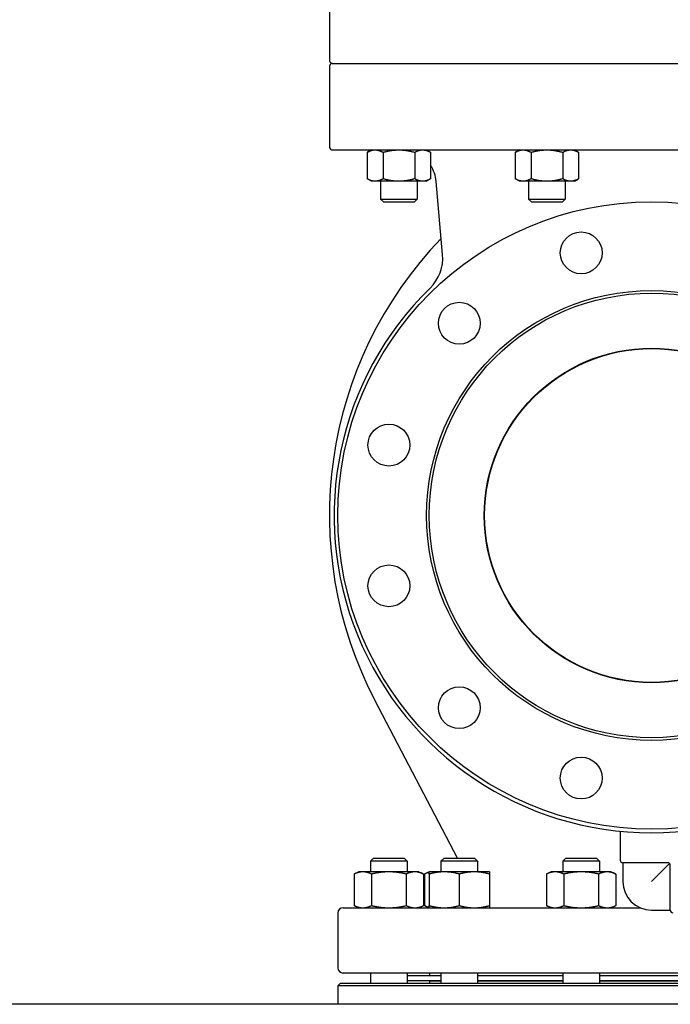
# Model space of a CAD drawing. Header units: inches. Extents: x 36 to 1719, y -84 to 1122.
# Tile 348 of 571: x 887 to 903, y 415 to 439. Entities that reach past the tile are written whole.
import ezdxf

# ---------------------------------------------------------------- set-up
doc = ezdxf.new("R2010")
doc.units = ezdxf.units.IN
doc.header["$LTSCALE"] = 48
doc.header["$MEASUREMENT"] = 0
doc.layers.add('Visible (ANSI)', color=7, linetype='Continuous', lineweight=30)

msp = doc.modelspace()

# ---------------------------------------------------------------- linework, layer by layer
at = {"layer": 'Visible (ANSI)'}
for p, q in [((894.72168, 439.92127), (894.72168, 437.97977)), ((894.78468, 437.91677), (910.05068, 437.91677)), ((894.78468, 437.91677), (910.05068, 437.91677)), ((894.72168, 437.85377), (894.72168, 435.91227)), ((894.78468, 435.84927), (910.05068, 435.84927)), ((895.72117, 435.84927), (895.61969, 435.79068)), ((895.61969, 435.79068), (895.61969, 435.15786)), ((895.99843, 435.79068), (895.99843, 435.15786)), ((896.75591, 435.79068), (896.75591, 435.15786)), ((897.03458, 435.84846), (897.13466, 435.79068)), ((897.13466, 435.79068), (897.13466, 435.15786)), ((899.25962, 435.84927), (899.15814, 435.79068)), ((899.15814, 435.79068), (899.15814, 435.15786)), ((899.53688, 435.79068), (899.53688, 435.15786)), ((900.29436, 435.79068), (900.29436, 435.15786)), ((900.57162, 435.84927), (900.6731, 435.79068)), ((900.6731, 435.79068), (900.6731, 435.15786)), ((895.72117, 435.09927), (895.61969, 435.15786)), ((895.80906, 435.09927), (895.72117, 435.09927)), ((896.37717, 435.09927), (895.80906, 435.09927)), ((895.93967, 435.09927), (895.93967, 434.67092)), ((896.94529, 435.09927), (896.37717, 435.09927)), ((896.81467, 435.09927), (896.81467, 434.67092)), ((897.03317, 435.09927), (896.94529, 435.09927)), ((897.03317, 435.09927), (897.13466, 435.15786)), ((897.42153, 433.3478), (897.26873, 435.09435)), ((899.25962, 435.09927), (899.15814, 435.15786)), ((899.34751, 435.09927), (899.25962, 435.09927)), ((899.91562, 435.09927), (899.34751, 435.09927)), ((899.47812, 435.09927), (899.47812, 434.67092)), ((900.48373, 435.09927), (899.91562, 435.09927)), ((900.35312, 435.09927), (900.35312, 434.67092)), ((900.57162, 435.09927), (900.48373, 435.09927)), ((900.57162, 435.09927), (900.6731, 435.15786)), ((896.00582, 434.60477), (895.93967, 434.67092)), ((895.93967, 434.67092), (896.81467, 434.67092)), ((896.00582, 434.60477), (896.74852, 434.60477)), ((896.74852, 434.60477), (896.81467, 434.67092)), ((899.54427, 434.60477), (899.47812, 434.67092)), ((899.47812, 434.67092), (900.35312, 434.67092)), ((899.54427, 434.60477), (900.28697, 434.60477)), ((900.28697, 434.60477), (900.35312, 434.67092)), ((897.7785, 418.91877), (895.80901, 422.6761)), ((901.66768, 419.55793), (901.66768, 418.86877)), ((895.77458, 418.91877), (895.70166, 418.84586)), ((896.57666, 418.84586), (895.70166, 418.84586)), ((895.70166, 418.84586), (895.70166, 418.58777)), ((895.77458, 418.91877), (896.50375, 418.91877)), ((896.50375, 418.91877), (896.57666, 418.84586)), ((896.57666, 418.84586), (896.57666, 418.58777)), ((897.4569, 418.91877), (897.38399, 418.84586)), ((898.25899, 418.84586), (897.38399, 418.84586)), ((897.38399, 418.84586), (897.38399, 418.58777)), ((897.4569, 418.91877), (898.18607, 418.91877)), ((898.18607, 418.91877), (898.25899, 418.84586)), ((898.25899, 418.84586), (898.25899, 418.58777)), ((900.37077, 418.91877), (900.29786, 418.84586)), ((901.17286, 418.84586), (900.29786, 418.84586)), ((900.29786, 418.84586), (900.29786, 418.58777)), ((900.37077, 418.91877), (901.09994, 418.91877)), ((901.09994, 418.91877), (901.17286, 418.84586)), ((901.17286, 418.84586), (901.17286, 418.58777)), ((901.73018, 418.80627), (901.73018, 418.35877)), ((902.80268, 418.80627), (901.73018, 418.80627)), ((902.84688, 418.78797), (902.41768, 418.35877)), ((895.42016, 418.58777), (895.30893, 418.53591)), ((895.51649, 418.58777), (895.42016, 418.58777)), ((896.13916, 418.58777), (895.51649, 418.58777)), ((896.76184, 418.58777), (896.13916, 418.58777)), ((896.85816, 418.58777), (896.76184, 418.58777)), ((896.85816, 418.58777), (896.96939, 418.53591)), ((897.10249, 418.58777), (896.99126, 418.53591)), ((897.46199, 418.58777), (897.10249, 418.58777)), ((898.18099, 418.58777), (897.46199, 418.58777)), ((898.54049, 418.58777), (898.18099, 418.58777)), ((900.01636, 418.58777), (899.90513, 418.53591)), ((900.11269, 418.58777), (900.01636, 418.58777)), ((900.73536, 418.58777), (900.11269, 418.58777)), ((901.35803, 418.58777), (900.73536, 418.58777)), ((901.45436, 418.58777), (901.35803, 418.58777)), ((901.45436, 418.58777), (901.56559, 418.53591)), ((902.86518, 417.67127), (902.86518, 418.74377)), ((895.30893, 418.53591), (895.30893, 417.78064)), ((895.72405, 418.53591), (895.72405, 417.78064)), ((896.55428, 418.53591), (896.55428, 417.78064)), ((896.96939, 418.53591), (896.96939, 417.78064)), ((896.99126, 418.53591), (896.99126, 417.78064)), ((897.10249, 418.53591), (897.10249, 417.78064)), ((897.82149, 418.53591), (897.82149, 417.78064)), ((898.54049, 418.53591), (898.54049, 417.78064)), ((899.90513, 418.53591), (899.90513, 417.78064)), ((900.32024, 418.53591), (900.32024, 417.78064)), ((901.15047, 418.53591), (901.15047, 417.78064)), ((901.56559, 418.53591), (901.56559, 417.78064)), ((895.04268, 417.72877), (902.14244, 417.72877)), ((895.42016, 417.72877), (895.30893, 417.78064)), ((896.85816, 417.72877), (896.96939, 417.78064)), ((897.10249, 417.72877), (896.99126, 417.78064)), ((900.01636, 417.72877), (899.90513, 417.78064)), ((901.45436, 417.72877), (901.56559, 417.78064)), ((902.41768, 417.67127), (902.86518, 417.67127)), ((894.91768, 417.60377), (894.91768, 416.29377)), ((909.79268, 416.16877), (895.04268, 416.16877)), ((895.70166, 416.16877), (895.70166, 415.92377)), ((896.57666, 416.16877), (896.57666, 415.92377)), ((896.57666, 416.10877), (897.38399, 416.10877)), ((896.57666, 415.98877), (897.38399, 415.98877)), ((897.10768, 416.16877), (897.10768, 416.10877)), ((897.10768, 415.98377), (897.10768, 415.92377)), ((897.10768, 415.98377), (897.38399, 415.98377)), ((897.22768, 415.98877), (897.22768, 415.98377)), ((897.38399, 416.16877), (897.38399, 415.92377)), ((898.25899, 416.16877), (898.25899, 415.92377)), ((898.25899, 416.10877), (900.29786, 416.10877)), ((898.25899, 415.98877), (900.29786, 415.98877)), ((898.25899, 415.98377), (900.29786, 415.98377)), ((900.29786, 416.16877), (900.29786, 415.92377)), ((901.17286, 416.16877), (901.17286, 415.92377)), ((901.17286, 416.10877), (903.66251, 416.10877)), ((901.17286, 415.98877), (903.66251, 415.98877)), ((901.17286, 415.98377), (903.66251, 415.98377)), ((894.98018, 415.92377), (894.91768, 415.86127)), ((909.91768, 415.86127), (894.91768, 415.86127)), ((894.91768, 415.86127), (894.91768, 415.42127)), ((894.98018, 415.92377), (909.85518, 415.92377)), ((1035.91768, 415.42127), (738.91768, 415.42127))]:
    msp.add_line(p, q, dxfattribs=at)
for centre, radius in [((902.41768, 427.10877), 7.5), ((900.73536, 433.38729), 0.5), ((902.41768, 427.10877), 5.378), ((902.41768, 427.10877), 5.315), ((897.82149, 431.70497), 0.5), ((902.41768, 427.10877), 4), ((902.41768, 427.10877), 3.99), ((896.13916, 428.7911), 0.5), ((896.13916, 425.42645), 0.5), ((897.82149, 422.51258), 0.5), ((900.73536, 420.83025), 0.5)]:
    msp.add_circle(centre, radius, dxfattribs=at)
for centre, radius, start, end in [((894.78468, 437.97977), 0.063, 180, 270), ((894.78468, 437.85377), 0.063, 90, 180), ((894.78468, 435.91227), 0.063, 180, 270), ((896.44488, 435.02227), 0.827, 5, 33.480325), ((904.26551, 427.10877), 9.54783, 136.081373, 207.662302), ((896.42534, 433.26065), 1, 314.247392, 5), ((902.41768, 427.10877), 7.588, 134.247392, 45.752608), ((901.73018, 418.86877), 0.0625, 180, 270), ((902.80268, 418.74377), 0.0625, 0, 90), ((902.41768, 418.35877), 0.6875, 180, 270), ((895.04268, 417.60377), 0.125, 90, 180), ((902.92768, 417.67127), 0.0625, 180, 270), ((895.04268, 416.29377), 0.125, 180, 270)]:
    msp.add_arc(centre, radius, start, end, dxfattribs=at)
for points, weights in [([(895.61969, 435.79068), (895.72117, 435.84927), (895.80906, 435.84927)], [1.01001874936, 1.04314139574, 1]), ([(895.80906, 435.84927), (895.89695, 435.84927), (895.99843, 435.79068)], [1, 1.04314139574, 1.01001874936]), ([(895.99843, 435.79068), (896.2014, 435.84927), (896.37717, 435.84927)], [1.01001874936, 1.04314139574, 1]), ([(896.37717, 435.84927), (896.55295, 435.84927), (896.75591, 435.79068)], [1, 1.04314139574, 1.01001874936]), ([(896.75591, 435.79068), (896.8574, 435.84927), (896.94529, 435.84927)], [1.01001874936, 1.04314139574, 1]), ([(896.94529, 435.84927), (897.03317, 435.84927), (897.13466, 435.79068)], [1, 1.04314139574, 1.01001874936]), ([(899.15814, 435.79068), (899.25962, 435.84927), (899.34751, 435.84927)], [1.01001874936, 1.04314139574, 1]), ([(899.34751, 435.84927), (899.4354, 435.84927), (899.53688, 435.79068)], [1, 1.04314139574, 1.01001874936]), ([(899.53688, 435.79068), (899.73985, 435.84927), (899.91562, 435.84927)], [1.01001874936, 1.04314139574, 1]), ([(899.91562, 435.84927), (900.0914, 435.84927), (900.29436, 435.79068)], [1, 1.04314139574, 1.01001874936]), ([(900.29436, 435.79068), (900.39585, 435.84927), (900.48373, 435.84927)], [1.01001874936, 1.04314139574, 1]), ([(900.48373, 435.84927), (900.57162, 435.84927), (900.6731, 435.79068)], [1, 1.04314139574, 1.01001874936]), ([(895.80906, 435.09927), (895.72117, 435.09927), (895.61969, 435.15786)], [1, 1.04314139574, 1.01001874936]), ([(895.99843, 435.15786), (895.89695, 435.09927), (895.80906, 435.09927)], [1.01001874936, 1.04314139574, 1]), ([(896.37717, 435.09927), (896.2014, 435.09927), (895.99843, 435.15786)], [1, 1.04314139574, 1.01001874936]), ([(896.75591, 435.15786), (896.55295, 435.09927), (896.37717, 435.09927)], [1.01001874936, 1.04314139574, 1]), ([(896.94529, 435.09927), (896.8574, 435.09927), (896.75591, 435.15786)], [1, 1.04314139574, 1.01001874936]), ([(897.13466, 435.15786), (897.03317, 435.09927), (896.94529, 435.09927)], [1.01001874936, 1.04314139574, 1]), ([(899.34751, 435.09927), (899.25962, 435.09927), (899.15814, 435.15786)], [1, 1.04314139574, 1.01001874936]), ([(899.53688, 435.15786), (899.4354, 435.09927), (899.34751, 435.09927)], [1.01001874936, 1.04314139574, 1]), ([(899.91562, 435.09927), (899.73985, 435.09927), (899.53688, 435.15786)], [1, 1.04314139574, 1.01001874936]), ([(900.29436, 435.15786), (900.0914, 435.09927), (899.91562, 435.09927)], [1.01001874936, 1.04314139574, 1]), ([(900.48373, 435.09927), (900.39585, 435.09927), (900.29436, 435.15786)], [1, 1.04314139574, 1.01001874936]), ([(900.6731, 435.15786), (900.57162, 435.09927), (900.48373, 435.09927)], [1.01001874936, 1.04314139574, 1]), ([(895.51649, 418.58777), (895.42016, 418.58777), (895.30893, 418.53591)], [1, 1.0379548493, 1]), ([(895.72405, 418.53591), (895.61282, 418.58777), (895.51649, 418.58777)], [1, 1.0379548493, 1]), ([(896.13916, 418.58777), (895.94651, 418.58777), (895.72405, 418.53591)], [1, 1.0379548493, 1]), ([(896.55428, 418.53591), (896.33182, 418.58777), (896.13916, 418.58777)], [1, 1.0379548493, 1]), ([(896.76184, 418.58777), (896.66551, 418.58777), (896.55428, 418.53591)], [1, 1.0379548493, 1]), ([(896.96939, 418.53591), (896.85816, 418.58777), (896.76184, 418.58777)], [1, 1.0379548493, 1]), ([(897.10249, 418.57595), (897.04991, 418.56325), (896.99126, 418.53591)], [1.01895290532, 1.01965956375, 1]), ([(897.10249, 418.53591), (897.10249, 418.58777), (897.10249, 418.58777)], [1, 1.0379548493, 1]), ([(897.46199, 418.58777), (897.29514, 418.58777), (897.10249, 418.53591)], [1, 1.0379548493, 1]), ([(897.82149, 418.53591), (897.62883, 418.58777), (897.46199, 418.58777)], [1, 1.0379548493, 1]), ([(898.18099, 418.58777), (898.01414, 418.58777), (897.82149, 418.53591)], [1, 1.0379548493, 1]), ([(898.54049, 418.53591), (898.34783, 418.58777), (898.18099, 418.58777)], [1, 1.0379548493, 1]), ([(898.54049, 418.58777), (898.54049, 418.58777), (898.54049, 418.53591)], [1, 1.0379548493, 1]), ([(900.11269, 418.58777), (900.01636, 418.58777), (899.90513, 418.53591)], [1, 1.0379548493, 1]), ([(900.32024, 418.53591), (900.20901, 418.58777), (900.11269, 418.58777)], [1, 1.0379548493, 1]), ([(900.73536, 418.58777), (900.5427, 418.58777), (900.32024, 418.53591)], [1, 1.0379548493, 1]), ([(901.15047, 418.53591), (900.92801, 418.58777), (900.73536, 418.58777)], [1, 1.0379548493, 1]), ([(901.35803, 418.58777), (901.2617, 418.58777), (901.15047, 418.53591)], [1, 1.0379548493, 1]), ([(901.56559, 418.53591), (901.45436, 418.58777), (901.35803, 418.58777)], [1, 1.0379548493, 1]), ([(895.30893, 417.78064), (895.42016, 417.72877), (895.51649, 417.72877)], [1, 1.0379548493, 1]), ([(895.51649, 417.72877), (895.61282, 417.72877), (895.72405, 417.78064)], [1, 1.0379548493, 1]), ([(895.72405, 417.78064), (895.94651, 417.72877), (896.13916, 417.72877)], [1, 1.0379548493, 1]), ([(896.13916, 417.72877), (896.33182, 417.72877), (896.55428, 417.78064)], [1, 1.0379548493, 1]), ([(896.55428, 417.78064), (896.66551, 417.72877), (896.76184, 417.72877)], [1, 1.0379548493, 1]), ([(896.76184, 417.72877), (896.85816, 417.72877), (896.96939, 417.78064)], [1, 1.0379548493, 1]), ([(896.99126, 417.78064), (897.04991, 417.75329), (897.10249, 417.7406)], [1, 1.01965956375, 1.01895290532]), ([(897.10249, 417.78064), (897.29514, 417.72877), (897.46199, 417.72877)], [1, 1.0379548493, 1]), ([(897.10249, 417.72877), (897.10249, 417.72877), (897.10249, 417.78064)], [1, 1.0379548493, 1]), ([(897.46199, 417.72877), (897.62883, 417.72877), (897.82149, 417.78064)], [1, 1.0379548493, 1]), ([(897.82149, 417.78064), (898.01414, 417.72877), (898.18099, 417.72877)], [1, 1.0379548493, 1]), ([(898.18099, 417.72877), (898.34783, 417.72877), (898.54049, 417.78064)], [1, 1.0379548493, 1]), ([(898.54049, 417.78064), (898.54049, 417.72877), (898.54049, 417.72877)], [1, 1.0379548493, 1]), ([(899.90513, 417.78064), (900.01636, 417.72877), (900.11269, 417.72877)], [1, 1.0379548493, 1]), ([(900.11269, 417.72877), (900.20901, 417.72877), (900.32024, 417.78064)], [1, 1.0379548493, 1]), ([(900.32024, 417.78064), (900.5427, 417.72877), (900.73536, 417.72877)], [1, 1.0379548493, 1]), ([(900.73536, 417.72877), (900.92801, 417.72877), (901.15047, 417.78064)], [1, 1.0379548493, 1]), ([(901.15047, 417.78064), (901.2617, 417.72877), (901.35803, 417.72877)], [1, 1.0379548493, 1]), ([(901.35803, 417.72877), (901.45436, 417.72877), (901.56559, 417.78064)], [1, 1.0379548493, 1])]:
    msp.add_rational_spline(points, weights, degree=2, dxfattribs=at)

doc.saveas('drawing.dxf')
